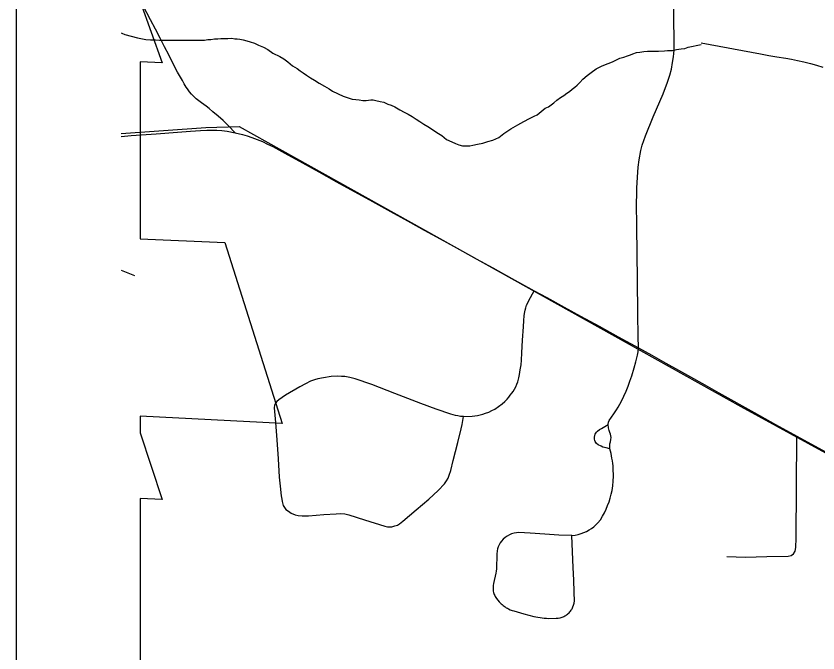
# Model space of a CAD drawing. Extents: x -11.4 to 84.1, y 11.1 to 59.
# Drawn here: x 26.165 to 26.776, y 41.368 to 41.853 of the extents above; entities that cross this region are included whole.
import ezdxf

# ---------------------------------------------------------------- set-up
doc = ezdxf.new("R2010")
doc.units = 0
for name, color, linetype in [('GM_X_City_Street', 7, 'Continuous'), ('GM_X_Corporation', 7, 'Continuous'), ('GM_X_County_Road', 7, 'Continuous'), ('GM_X_Minor_River', 7, 'Continuous'), ('GM_X_Rail_Line', 7, 'Continuous'), ('SH_Data', 7, 'Continuous')]:
    doc.layers.add(name, color=color, linetype=linetype)

msp = doc.modelspace()

# ---------------------------------------------------------------- linework, layer by layer
at = {"layer": 'GM_X_City_Street'}
msp.add_line((26.2454, 41.65918), (26.25554, 41.65494), dxfattribs=at)
for points in [[(26.63932, 41.59998), (26.63914, 41.60879), (26.63902, 41.61269), (26.6389, 41.62175), (26.63874, 41.6337), (26.63861, 41.64425), (26.63845, 41.65632), (26.63831, 41.66718), (26.63818, 41.67732), (26.63806, 41.68686), (26.63793, 41.69701), (26.63782, 41.70546), (26.63806, 41.72143), (26.63848, 41.72989), (26.63902, 41.73739), (26.63974, 41.74297), (26.64106, 41.7503), (26.64202, 41.75414), (26.64454, 41.76139), (26.6506, 41.77574), (26.65816, 41.7932), (26.66146, 41.8022), (26.66326, 41.80748), (26.66452, 41.81222), (26.6653, 41.81708), (26.6659, 41.82159), (26.6662, 41.82392), (26.66638, 41.82681), (26.66644, 41.83191), (26.66628, 41.85249), (26.66599, 41.86575)], [(26.3322, 41.76366), (26.32711, 41.76891), (26.32298, 41.7731), (26.31933, 41.77627), (26.31527, 41.77973), (26.31233, 41.78205), (26.30997, 41.78388), (26.30642, 41.78659), (26.3025, 41.78962), (26.30069, 41.79129), (26.29899, 41.79308), (26.29741, 41.79497), (26.29578, 41.79713), (26.29494, 41.79833), (26.29337, 41.80081), (26.29194, 41.80337), (26.28836, 41.80975), (26.28479, 41.81672), (26.28167, 41.82289), (26.27843, 41.82921), (26.27507, 41.83567), (26.27151, 41.84247), (26.26776, 41.8496), (26.2622, 41.86042)], [(26.50595, 41.54766), (26.51274, 41.54791), (26.51678, 41.54848), (26.52086, 41.54954), (26.52288, 41.55015), (26.52528, 41.5511), (26.52762, 41.55218), (26.52989, 41.5534), (26.53273, 41.55532), (26.53547, 41.55738), (26.5376, 41.55921), (26.53931, 41.56099), (26.54048, 41.56243), (26.54163, 41.56388), (26.54274, 41.56536), (26.54383, 41.56687), (26.54492, 41.56858), (26.54587, 41.57037), (26.54668, 41.57223), (26.54732, 41.57415), (26.54807, 41.5771), (26.54864, 41.57971), (26.54932, 41.58333), (26.54984, 41.58698), (26.5502, 41.59065), (26.55054, 41.5962), (26.55108, 41.60595), (26.55164, 41.61598), (26.55196, 41.6208), (26.55225, 41.62443), (26.55249, 41.62604), (26.55296, 41.62861), (26.55347, 41.63054), (26.55413, 41.63242), (26.55495, 41.63424), (26.5559, 41.63598), (26.5599, 41.64343)], [(26.58861, 41.4572), (26.57862, 41.45748), (26.56808, 41.45815), (26.55692, 41.45883), (26.5482, 41.45933), (26.54634, 41.4592), (26.54451, 41.45887), (26.54272, 41.45837), (26.54098, 41.4577), (26.5393, 41.45674), (26.53772, 41.45561), (26.53625, 41.45434), (26.53492, 41.45293), (26.53398, 41.45158), (26.53317, 41.45013), (26.5325, 41.44862), (26.53199, 41.44704), (26.53163, 41.44543), (26.53138, 41.44304), (26.53108, 41.43166), (26.5309, 41.43003), (26.53068, 41.42841), (26.52887, 41.42069), (26.52862, 41.41899), (26.52854, 41.41704), (26.52873, 41.41472), (26.52887, 41.41387), (26.52949, 41.41227), (26.52986, 41.41149), (26.53026, 41.41073), (26.53069, 41.40998), (26.53115, 41.40926), (26.53217, 41.40788), (26.53331, 41.40659), (26.53398, 41.40587), (26.53468, 41.40518), (26.5354, 41.40451), (26.53616, 41.40388), (26.53694, 41.40329), (26.53775, 41.40273), (26.53858, 41.40221), (26.53944, 41.40171), (26.54031, 41.40126), (26.54165, 41.40069), (26.54301, 41.40017), (26.54438, 41.39971), (26.55201, 41.39749), (26.55958, 41.39554), (26.56117, 41.3952), (26.56276, 41.3949), (26.56435, 41.39464), (26.56596, 41.39443), (26.56757, 41.39426), (26.56919, 41.39415), (26.57081, 41.39407), (26.57668, 41.39418), (26.57814, 41.39431), (26.5796, 41.39447), (26.58037, 41.39469), (26.58111, 41.39495), (26.58185, 41.39525), (26.58257, 41.39558), (26.58327, 41.39596), (26.58394, 41.39637), (26.5846, 41.39682), (26.58522, 41.3973), (26.58583, 41.39782), (26.5864, 41.39837), (26.58694, 41.39895), (26.58745, 41.39955), (26.58793, 41.40019), (26.58834, 41.40079), (26.58873, 41.40143), (26.58939, 41.40275), (26.58991, 41.40413), (26.59011, 41.40484), (26.59027, 41.40556), (26.59039, 41.40629), (26.59048, 41.40703), (26.59033, 41.41424), (26.58995, 41.42311), (26.58956, 41.43271), (26.58905, 41.44459), (26.58861, 41.4572), (26.59108, 41.45749), (26.59346, 41.45794), (26.59569, 41.45856), (26.59776, 41.45934), (26.59978, 41.46027), (26.60172, 41.46135), (26.60353, 41.46253), (26.60521, 41.46381), (26.60681, 41.46521), (26.60828, 41.46672), (26.61028, 41.46917), (26.61188, 41.47176), (26.61332, 41.47443), (26.61463, 41.47717), (26.61581, 41.47995), (26.61688, 41.48277), (26.61782, 41.48562), (26.61859, 41.48853), (26.61922, 41.49148), (26.61974, 41.49484), (26.62011, 41.49862), (26.62029, 41.50241), (26.62014, 41.50816), (26.61995, 41.5101), (26.61972, 41.51204), (26.61943, 41.51396), (26.6191, 41.51589), (26.61841, 41.51953), (26.61755, 41.52323), (26.61742, 41.52518), (26.61751, 41.52703), (26.61788, 41.52856), (26.61834, 41.53027), (26.61853, 41.53184), (26.61833, 41.53306), (26.61802, 41.53421), (26.61748, 41.53544), (26.61693, 41.53697), (26.61649, 41.53901), (26.61625, 41.54166), (26.61655, 41.54345), (26.61709, 41.54472), (26.62048, 41.54969), (26.62264, 41.55278), (26.62395, 41.55493), (26.62636, 41.55949), (26.62822, 41.56317), (26.62991, 41.56694), (26.63144, 41.57072), (26.63278, 41.57451), (26.63418, 41.57861), (26.63603, 41.5847), (26.63728, 41.58942), (26.63848, 41.59443), (26.63895, 41.59706), (26.63932, 41.59998)], [(26.50595, 41.54766), (26.50388, 41.54781), (26.50171, 41.54811), (26.49992, 41.54847), (26.49634, 41.54946), (26.48523, 41.55321), (26.47348, 41.55773), (26.45376, 41.56521), (26.4363, 41.57201), (26.42364, 41.57629), (26.41949, 41.57745), (26.41579, 41.57807), (26.41307, 41.57827), (26.40979, 41.57834), (26.40524, 41.5781), (26.39931, 41.57724), (26.39499, 41.57629), (26.3926, 41.57567), (26.38964, 41.57455), (26.38575, 41.57255), (26.38147, 41.57021), (26.37042, 41.56385), (26.36535, 41.56029), (26.36392, 41.55916), (26.36278, 41.55795), (26.36207, 41.55645), (26.36191, 41.5544), (26.3628, 41.54317), (26.36377, 41.52984), (26.36482, 41.51556), (26.36569, 41.50166), (26.36632, 41.49471), (26.36727, 41.48723), (26.36761, 41.48474), (26.36791, 41.483), (26.36884, 41.47998), (26.36977, 41.47838), (26.37083, 41.47705), (26.37189, 41.47615), (26.37369, 41.47479), (26.37484, 41.4742), (26.37774, 41.4729), (26.38018, 41.47235), (26.38312, 41.47204), (26.3879, 41.4722), (26.39973, 41.47308), (26.40918, 41.47369), (26.4127, 41.47384), (26.41555, 41.47355), (26.41869, 41.47275), (26.43055, 41.46906), (26.44611, 41.46422), (26.44817, 41.46375), (26.4499, 41.46369), (26.45151, 41.46381), (26.45384, 41.46438), (26.45576, 41.4651), (26.45735, 41.46613), (26.45976, 41.46805), (26.46991, 41.47665), (26.47952, 41.48478), (26.48668, 41.4915), (26.49145, 41.49648), (26.4932, 41.49877), (26.49427, 41.5007), (26.49516, 41.50302), (26.49633, 41.50653), (26.49828, 41.51433), (26.50166, 41.52785), (26.50432, 41.53844), (26.50501, 41.54155), (26.5056, 41.54475), (26.50595, 41.54766)], [(26.61755, 41.52323), (26.61458, 41.52378), (26.61224, 41.52448), (26.61083, 41.52508), (26.60861, 41.52611), (26.60738, 41.52721), (26.60644, 41.52857), (26.60599, 41.52957), (26.60579, 41.53059), (26.60571, 41.53198), (26.60596, 41.53317), (26.6063, 41.53415), (26.60679, 41.53507), (26.60742, 41.53589), (26.60817, 41.53662), (26.6096, 41.53771), (26.61112, 41.53868), (26.61625, 41.54166)], [(26.70655, 41.44106), (26.72089, 41.44078), (26.73709, 41.44104), (26.75327, 41.4413), (26.75547, 41.442), (26.75743, 41.44318), (26.75861, 41.44514), (26.75915, 41.44803), (26.75934, 41.45513), (26.76001, 41.53273)]]:
    msp.add_lwpolyline(points, dxfattribs=at)
at = {"layer": 'GM_X_Corporation'}
for p, q in [((26.25991, 41.81758), (26.25991, 41.68304)), ((26.25991, 41.54787), (26.25991, 41.53541))]:
    msp.add_line(p, q, dxfattribs=at)
for points in [[(26.25991, 41.86368), (26.2765, 41.81681), (26.25991, 41.81758)], [(26.25991, 41.68304), (26.32427, 41.68025), (26.36788, 41.54233), (26.25991, 41.54787)], [(26.25991, 41.53541), (26.27656, 41.48459), (26.25991, 41.4853)], [(26.25991, 41.4853), (26.25991, 40.64833), (27.06715, 40.64833)]]:
    msp.add_lwpolyline(points, dxfattribs=at)
at = {"layer": 'GM_X_County_Road'}
for points in [[(26.2454, 41.76094), (26.25298, 41.76152), (26.27197, 41.76297), (26.28825, 41.7642), (26.29827, 41.76497), (26.30567, 41.76538), (26.31052, 41.76563), (26.31422, 41.76571), (26.31825, 41.76563), (26.32201, 41.76538), (26.32606, 41.76486), (26.3322, 41.76366), (26.33781, 41.76233), (26.34136, 41.76131), (26.34485, 41.76016), (26.34892, 41.75863), (26.35293, 41.75695), (26.35687, 41.75511), (26.36073, 41.75313), (26.36988, 41.74817), (26.38343, 41.74071), (26.39579, 41.7339), (26.40935, 41.72642), (26.42269, 41.71907), (26.43664, 41.71138), (26.45056, 41.70371), (26.46335, 41.69665), (26.47617, 41.68958), (26.49113, 41.68134), (26.50291, 41.67484), (26.51577, 41.66776), (26.52834, 41.66083), (26.54293, 41.65279), (26.5599, 41.64343), (26.56948, 41.63819), (26.58271, 41.63095), (26.59516, 41.62414), (26.60924, 41.61644), (26.62379, 41.60848), (26.63932, 41.59998), (26.64951, 41.59429), (26.66005, 41.58841), (26.66979, 41.58297), (26.68111, 41.57665), (26.69171, 41.57074), (26.70059, 41.56565)], [(26.70059, 41.56565), (26.72749, 41.55076), (26.74375, 41.54175), (26.76001, 41.53273), (26.78723, 41.51774), (26.81166, 41.50429), (26.8361, 41.49083), (26.8498, 41.4832), (26.86349, 41.47558), (26.88531, 41.4633), (26.90713, 41.45102), (26.93436, 41.43607), (26.95258, 41.42606), (26.97082, 41.41606), (26.97641, 41.41299), (27.00365, 41.39804), (27.02126, 41.38837), (27.03889, 41.37869), (27.04173, 41.37713), (27.04623, 41.37465)]]:
    msp.add_lwpolyline(points, dxfattribs=at)
at = {"layer": 'GM_X_Minor_River'}
for points in [[(26.2454, 41.83984), (26.24592, 41.83959), (26.24821, 41.83846), (26.25774, 41.83586), (26.26155, 41.83513), (26.26421, 41.83476), (26.26764, 41.8344), (26.27144, 41.83443), (26.27449, 41.83407), (26.27791, 41.83409), (26.28095, 41.83411), (26.28399, 41.83413), (26.28703, 41.83415), (26.29084, 41.83417), (26.29464, 41.8342), (26.29844, 41.83423), (26.30338, 41.83426), (26.30643, 41.83428), (26.30871, 41.83429), (26.31137, 41.83469), (26.31365, 41.8347), (26.3163, 41.8351), (26.31897, 41.83512), (26.32125, 41.83552), (26.32315, 41.83553), (26.32657, 41.83555), (26.32961, 41.83557), (26.3319, 41.83521), (26.3338, 41.83522), (26.3357, 41.83485), (26.33837, 41.83449), (26.34104, 41.83375), (26.3437, 41.833), (26.34676, 41.83188), (26.34981, 41.83038), (26.35363, 41.82888), (26.35707, 41.827), (26.3609, 41.82436), (26.36624, 41.82173), (26.3693, 41.81985), (26.37236, 41.81759), (26.37581, 41.81456), (26.37925, 41.81268), (26.38155, 41.8108), (26.38384, 41.80929), (26.38652, 41.80741), (26.38958, 41.80552), (26.39264, 41.80364), (26.39608, 41.80138), (26.40029, 41.79912), (26.40373, 41.79724), (26.4064, 41.79536), (26.41442, 41.7916), (26.41671, 41.79086), (26.419, 41.79011), (26.42129, 41.78937), (26.42395, 41.789), (26.42662, 41.78864), (26.42929, 41.78828), (26.43195, 41.7883), (26.43536, 41.7887), (26.43727, 41.78871), (26.43917, 41.78834), (26.4426, 41.7876), (26.44527, 41.78686), (26.44832, 41.78536), (26.45099, 41.78461), (26.45366, 41.78349), (26.45749, 41.78123), (26.46093, 41.77935), (26.46398, 41.77785), (26.46704, 41.77597), (26.4701, 41.77409), (26.47278, 41.7722), (26.47584, 41.77032), (26.4789, 41.76843), (26.48234, 41.76617), (26.48578, 41.76391), (26.48961, 41.76165), (26.49305, 41.75863), (26.49725, 41.75676)], [(26.49725, 41.75676), (26.49993, 41.75563), (26.5026, 41.75451), (26.50527, 41.75377), (26.50793, 41.75378), (26.51097, 41.75381), (26.51325, 41.7542), (26.51666, 41.75498), (26.52084, 41.75577), (26.52463, 41.75694), (26.52842, 41.7581), (26.53297, 41.76004), (26.53675, 41.76311), (26.54204, 41.76657), (26.54733, 41.76965), (26.55187, 41.77234), (26.55642, 41.77465), (26.55983, 41.7762), (26.5621, 41.77735), (26.56814, 41.78234), (26.57079, 41.7835), (26.57268, 41.78503), (26.57494, 41.78657), (26.57721, 41.78849), (26.57985, 41.79041), (26.5825, 41.79195), (26.58476, 41.79387), (26.58666, 41.79502), (26.58892, 41.79694), (26.59081, 41.79847), (26.5927, 41.80001), (26.59458, 41.80192), (26.59684, 41.8046), (26.60024, 41.80729), (26.60326, 41.80959), (26.60704, 41.81228), (26.61158, 41.81459), (26.61612, 41.81653), (26.61954, 41.81769), (26.62256, 41.81923), (26.62522, 41.82039), (26.62825, 41.82117), (26.6309, 41.82233), (26.63318, 41.82311), (26.63507, 41.82388), (26.63773, 41.82466), (26.64038, 41.82506), (26.64342, 41.82546), (26.64608, 41.82586), (26.64836, 41.82587), (26.65065, 41.82589), (26.65254, 41.8259), (26.65445, 41.82591), (26.65901, 41.82594), (26.66129, 41.82634), (26.66509, 41.82636), (26.66813, 41.82714), (26.67193, 41.82755), (26.67458, 41.82795), (26.67724, 41.82873), (26.68697, 41.83083)], [(26.68696, 41.83205), (26.73212, 41.82388), (26.7386, 41.82247), (26.74469, 41.82143), (26.75154, 41.8204), (26.75573, 41.81971), (26.76031, 41.81864), (26.76527, 41.81759), (26.77022, 41.81653), (26.7748, 41.81508), (26.77977, 41.81364)]]:
    msp.add_lwpolyline(points, dxfattribs=at)
at = {"layer": 'GM_X_Rail_Line'}
for points in [[(26.71732, 41.55544), (27.05302, 41.37164), (27.55347, 41.38096), (28.60002, 41.4108), (30.15821, 41.45182), (31.07244, 41.47046), (32.03512, 41.49936), (32.04724, 41.51148), (32.03792, 42.0121), (32.04631, 42.02236), (33.0454, 42.04058)], [(26.2454, 41.76303), (26.30991, 41.76771), (26.33521, 41.76848), (26.71732, 41.55544)]]:
    msp.add_lwpolyline(points, dxfattribs=at)
at = {"layer": 'SH_Data'}
msp.add_line((26.16529, 47.54828), (26.16529, 40.54828), dxfattribs=at)

doc.saveas('drawing.dxf')
